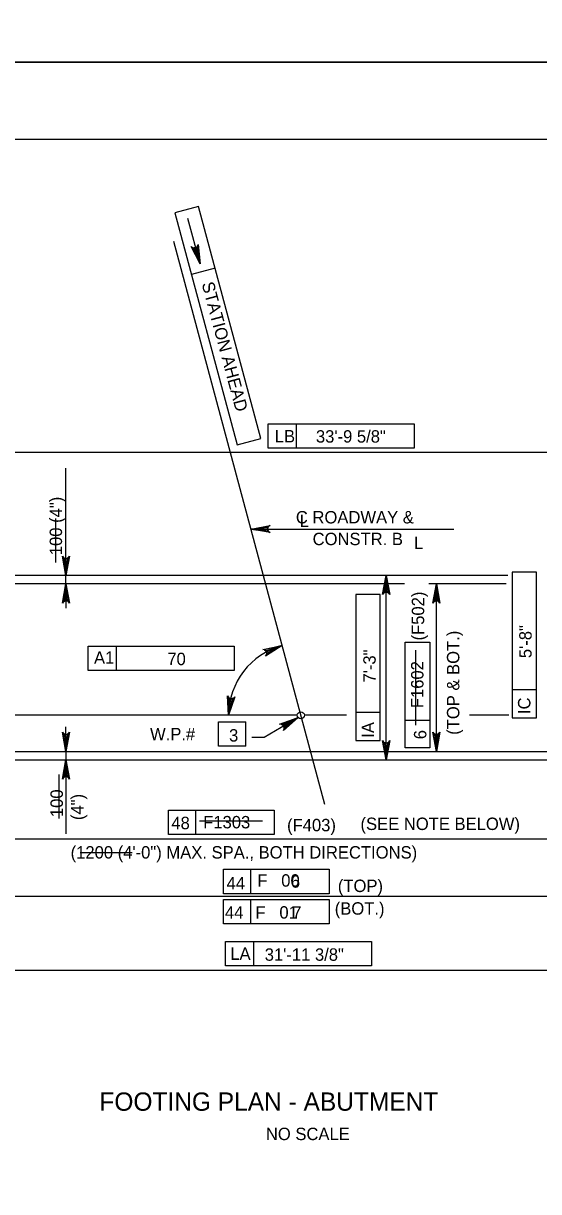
# Model space of a CAD drawing. Extents: x 179 to 454, y -271 to 54.
# Drawn here: x 219.33 to 224.31, y -120.93 to -109.62 of the extents above; entities that cross this region are included whole.
import ezdxf

# ---------------------------------------------------------------- set-up
doc = ezdxf.new("R2010")
doc.units = 0
for name, color, linetype in [('Level 1', 7, 'Continuous'), ('Level 10', 7, 'Continuous'), ('Level 11', 7, 'Continuous'), ('Level 3', 7, 'Continuous'), ('Level 4', 7, 'Continuous'), ('Level 41', 7, 'Continuous'), ('Level 6', 7, 'Continuous'), ('Level 63', 7, 'Continuous')]:
    doc.layers.add(name, color=color, linetype=linetype)

msp = doc.modelspace()

# ---------------------------------------------------------------- linework, layer by layer
at = {"layer": 'Level 1'}
msp.add_lwpolyline([(211.497, -131.25), (242.997, -131.25), (242.997, -110.75), (211.497, -110.75)], close=True, dxfattribs=at)
at = {"layer": 'Level 10'}
for p, q in [((224.015, -114.966), (218.571, -114.966)), ((221.979, -116.319), (217.381, -116.319)), ((222.456, -116.319), (222.047, -116.319)), ((224.024, -116.319), (223.644, -116.319)), ((217.601, -116.75), (226.387, -116.75))]:
    msp.add_line(p, q, dxfattribs=at)
at = {"layer": 'Level 11'}
msp.add_line((222.244, -117.181), (220.784, -111.734), dxfattribs=at)
at = {"layer": 'Level 3'}
for points in [[(219.742, -114.966), (219.707, -114.78), (219.717, -114.794), (219.73, -114.801), (219.742, -114.803), (219.755, -114.801), (219.767, -114.794), (219.777, -114.78), (219.742, -114.966), (219.767, -114.794), (219.755, -114.801), (219.742, -114.966), (219.742, -114.803), (219.73, -114.801), (219.742, -114.966), (219.717, -114.794)], [(219.742, -115.048), (219.777, -115.234), (219.767, -115.22), (219.755, -115.213), (219.742, -115.211), (219.73, -115.213), (219.717, -115.22), (219.707, -115.234), (219.742, -115.048), (219.717, -115.22), (219.73, -115.213), (219.742, -115.048), (219.742, -115.211), (219.755, -115.213), (219.742, -115.048), (219.767, -115.22)]]:
    msp.add_lwpolyline(points, dxfattribs=at)
at = {"layer": 'Level 4'}
for p, q in [((221.024, -111.396), (220.796, -111.457)), ((221.626, -113.641), (221.024, -111.396)), ((220.796, -111.457), (221.398, -113.703)), ((221.039, -111.952), (220.921, -111.514)), ((220.96, -112.051), (221.189, -111.99)), ((221.698, -113.498), (223.11, -113.498)), ((221.698, -113.734), (221.698, -113.498)), ((221.971, -113.734), (221.971, -113.498)), ((223.11, -113.498), (223.11, -113.734)), ((221.398, -113.703), (221.626, -113.641)), ((218.571, -113.775), (225.54, -113.775)), ((223.11, -113.734), (221.698, -113.734)), ((219.742, -114.966), (219.742, -113.928)), ((221.53, -114.517), (221.917, -114.517)), ((221.917, -114.517), (223.492, -114.517)), ((219.742, -114.848), (219.742, -114.73)), ((224.056, -114.933), (224.056, -116.345)), ((224.292, -114.933), (224.056, -114.933)), ((224.292, -116.345), (224.292, -114.933)), ((219.742, -115.048), (219.742, -114.966)), ((219.742, -115.048), (219.742, -115.284)), ((222.838, -116.75), (222.838, -114.966)), ((223.324, -116.668), (223.324, -115.048)), ((222.545, -115.152), (222.545, -116.564)), ((222.781, -115.152), (222.545, -115.152)), ((222.781, -116.564), (222.781, -115.152)), ((223.022, -116.635), (223.022, -115.613)), ((223.022, -115.613), (223.259, -115.613)), ((223.259, -115.613), (223.259, -116.635)), ((219.958, -115.651), (221.37, -115.651)), ((219.958, -115.887), (219.958, -115.651)), ((220.232, -115.887), (220.232, -115.651)), ((221.37, -115.651), (221.37, -115.887)), ((221.37, -115.887), (219.958, -115.887)), ((224.056, -116.071), (224.292, -116.071)), ((222.545, -116.29), (222.781, -116.29)), ((221.218, -116.382), (221.482, -116.382)), ((221.218, -116.618), (221.218, -116.382)), ((221.482, -116.618), (221.482, -116.382)), ((221.986, -116.34), (221.657, -116.535)), ((223.259, -116.371), (223.022, -116.371)), ((224.056, -116.345), (224.292, -116.345)), ((219.742, -116.668), (219.742, -116.432)), ((221.482, -116.618), (221.218, -116.618)), ((221.657, -116.535), (221.539, -116.535)), ((222.545, -116.564), (222.781, -116.564)), ((223.259, -116.635), (223.022, -116.635)), ((219.742, -116.668), (219.742, -116.75)), ((219.742, -116.75), (219.742, -117.465)), ((219.769, -116.668), (219.919, -116.668)), ((219.769, -116.75), (219.919, -116.75)), ((219.742, -116.868), (219.742, -116.986)), ((220.734, -117.236), (221.755, -117.236)), ((220.734, -117.472), (220.734, -117.236)), ((220.997, -117.472), (220.997, -117.236)), ((221.755, -117.236), (221.755, -117.472)), ((217.683, -117.513), (226.305, -117.513)), ((221.755, -117.472), (220.734, -117.472)), ((221.265, -117.809), (222.287, -117.809)), ((221.265, -118.045), (221.265, -117.809)), ((221.529, -118.045), (221.529, -117.809)), ((222.287, -117.809), (222.287, -118.045)), ((217.683, -118.068), (226.305, -118.068)), ((222.287, -118.045), (221.265, -118.045)), ((221.265, -118.1), (222.287, -118.1)), ((221.265, -118.337), (221.265, -118.1)), ((221.529, -118.337), (221.529, -118.1)), ((222.287, -118.1), (222.287, -118.337)), ((222.287, -118.337), (221.265, -118.337)), ((221.284, -118.744), (221.284, -118.508)), ((221.284, -118.508), (222.696, -118.508)), ((221.558, -118.744), (221.558, -118.508)), ((222.696, -118.508), (222.696, -118.744)), ((217.601, -118.785), (226.387, -118.785)), ((222.696, -118.744), (221.284, -118.744))]:
    msp.add_line(p, q, dxfattribs=at)
for points in [[(221.039, -111.952), (220.952, -111.783), (220.966, -111.794), (220.98, -111.797), (220.993, -111.796), (221.004, -111.79), (221.014, -111.779), (221.019, -111.763), (221.039, -111.952), (221.014, -111.779), (221.004, -111.79), (221.039, -111.952), (220.993, -111.796), (220.98, -111.797), (221.039, -111.952), (220.966, -111.794)], [(221.53, -114.517), (221.716, -114.482), (221.702, -114.492), (221.695, -114.505), (221.692, -114.517), (221.695, -114.53), (221.702, -114.542), (221.716, -114.552), (221.53, -114.517), (221.702, -114.542), (221.695, -114.53), (221.53, -114.517), (221.692, -114.517), (221.695, -114.505), (221.53, -114.517), (221.702, -114.492)], [(222.838, -114.966), (222.873, -115.152), (222.863, -115.138), (222.85, -115.131), (222.838, -115.129), (222.825, -115.131), (222.813, -115.138), (222.803, -115.152), (222.838, -114.966), (222.813, -115.138), (222.825, -115.131), (222.838, -114.966), (222.838, -115.129), (222.85, -115.131), (222.838, -114.966), (222.863, -115.138)], [(223.324, -115.048), (223.358, -115.234), (223.349, -115.22), (223.336, -115.213), (223.324, -115.211), (223.311, -115.213), (223.299, -115.22), (223.289, -115.234), (223.324, -115.048), (223.299, -115.22), (223.311, -115.213), (223.324, -115.048), (223.324, -115.211), (223.336, -115.213), (223.324, -115.048), (223.349, -115.22)], [(221.832, -115.645), (221.673, -115.748), (221.682, -115.733), (221.684, -115.719), (221.682, -115.706), (221.675, -115.696), (221.663, -115.687), (221.646, -115.683), (221.832, -115.645), (221.663, -115.687), (221.675, -115.696), (221.832, -115.645), (221.682, -115.706), (221.684, -115.719), (221.832, -115.645), (221.682, -115.733)], [(221.314, -116.319), (221.305, -116.13), (221.313, -116.145), (221.324, -116.154), (221.336, -116.158), (221.349, -116.158), (221.362, -116.152), (221.374, -116.139), (221.314, -116.319), (221.362, -116.152), (221.349, -116.158), (221.314, -116.319), (221.336, -116.158), (221.324, -116.154), (221.314, -116.319), (221.313, -116.145)], [(221.986, -116.34), (221.844, -116.465), (221.851, -116.45), (221.851, -116.435), (221.846, -116.423), (221.838, -116.414), (221.825, -116.407), (221.808, -116.405), (221.986, -116.34), (221.825, -116.407), (221.838, -116.414), (221.986, -116.34), (221.846, -116.423), (221.851, -116.435), (221.986, -116.34), (221.851, -116.45)], [(219.742, -116.668), (219.707, -116.481), (219.717, -116.496), (219.73, -116.503), (219.742, -116.505), (219.755, -116.503), (219.767, -116.496), (219.777, -116.481), (219.742, -116.668), (219.767, -116.496), (219.755, -116.503), (219.742, -116.668), (219.742, -116.505), (219.73, -116.503), (219.742, -116.668), (219.717, -116.496)], [(223.324, -116.668), (223.289, -116.481), (223.299, -116.496), (223.311, -116.503), (223.324, -116.505), (223.336, -116.503), (223.349, -116.496), (223.358, -116.481), (223.324, -116.668), (223.349, -116.496), (223.336, -116.503), (223.324, -116.668), (223.324, -116.505), (223.311, -116.503), (223.324, -116.668), (223.299, -116.496)], [(222.838, -116.75), (222.803, -116.564), (222.813, -116.578), (222.825, -116.585), (222.838, -116.587), (222.85, -116.585), (222.863, -116.578), (222.873, -116.564), (222.838, -116.75), (222.863, -116.578), (222.85, -116.585), (222.838, -116.75), (222.838, -116.587), (222.825, -116.585), (222.838, -116.75), (222.813, -116.578)], [(219.742, -116.75), (219.777, -116.936), (219.767, -116.922), (219.755, -116.915), (219.742, -116.912), (219.73, -116.915), (219.717, -116.922), (219.707, -116.936), (219.742, -116.75), (219.717, -116.922), (219.73, -116.915), (219.742, -116.75), (219.742, -116.912), (219.755, -116.915), (219.742, -116.75), (219.767, -116.922)]]:
    msp.add_lwpolyline(points, dxfattribs=at)
for points in [[(221.653, -114.497), (221.653, -114.537), (221.535, -114.517)], [(219.722, -114.848), (219.762, -114.848), (219.742, -114.966)], [(219.722, -115.166), (219.762, -115.166), (219.742, -115.048)], [(222.858, -115.084), (222.818, -115.084), (222.838, -114.966)], [(223.343, -115.166), (223.304, -115.166), (223.324, -115.048)], [(219.722, -116.55), (219.762, -116.55), (219.742, -116.668)], [(222.858, -116.632), (222.818, -116.632), (222.838, -116.75)], [(223.343, -116.55), (223.304, -116.55), (223.324, -116.668)], [(219.722, -116.868), (219.762, -116.868), (219.742, -116.75)]]:
    msp.add_lwpolyline(points, close=True, dxfattribs=at)
msp.add_circle((222.013, -116.319), 0.034, dxfattribs=at)
msp.add_arc((222.013, -116.319), 0.698, 104.9998, 179.9968, dxfattribs=at)
at = {"layer": 'Level 41'}
for p, q in [((219.641, -114.415), (219.641, -114.842)), ((223.122, -115.688), (223.122, -116.414)), ((219.672, -116.892), (219.672, -117.318)), ((221.644, -117.344), (221.032, -117.344)), ((220.383, -117.649), (219.88, -117.649))]:
    msp.add_line(p, q, dxfattribs=at)
at = {"layer": 'Level 6'}
for p, q in [((223.014, -115.048), (217.642, -115.048)), ((223.998, -115.048), (223.25, -115.048)), ((217.642, -116.668), (226.346, -116.668))]:
    msp.add_line(p, q, dxfattribs=at)
at = {"layer": 'Level 63'}
for points in [[(209.747, -110), (243.747, -110), (243.747, -88), (209.747, -88)], [(209.747, -132), (243.747, -132), (243.747, -110), (209.747, -110)]]:
    msp.add_lwpolyline(points, close=True, dxfattribs=at)

# ---------------------------------------------------------------- texts
at = {"layer": 'Level 4'}
for s, rotation, p in [('STATION AHEAD', 285, (221.053, -112.143)), ('100 (4")', 90, (219.704, -114.77)), ('(F502)', 90, (223.206, -115.595)), ('(TOP & BOT.)', 90, (223.546, -116.508)), ('F1602', 90, (223.199, -116.25)), ('IC', 90, (224.233, -116.307)), ('IA', 90, (222.722, -116.536)), ('100', 90, (219.712, -117.304)), ('(4")', 90, (219.912, -117.333))]:
    msp.add_text(s, height=0.12, rotation=rotation, dxfattribs=at).set_placement(p)
for s, height, p in [('LB', 0.12, (221.761, -113.679)), ('C ROADWAY &', 0.12, (221.965, -114.463)), ('L', 0.12, (222.003, -114.499)), ('CONSTR. B', 0.12, (222.127, -114.673)), ('L', 0.12, (223.107, -114.711)), ('A1', 0.12, (220.013, -115.821)), ('W.P.#', 0.12, (220.555, -116.561)), ('F1303', 0.12, (221.069, -117.413)), ('(F403)', 0.12, (221.88, -117.441)), ('(SEE NOTE BELOW)', 0.12, (222.59, -117.429)), ('(1200 (4\'-0") MAX. SPA., BOTH DIRECTIONS)', 0.12, (219.787, -117.705)), ('F   00', 0.12, (221.592, -117.977)), ('(TOP)', 0.12, (222.371, -118.029)), ('F   01', 0.12, (221.574, -118.286)), ('(BOT.)', 0.12, (222.341, -118.248)), ('LA', 0.12, (221.331, -118.685)), ('FOOTING PLAN - ABUTMENT', 0.17717, (220.065, -120.145)), ('NO SCALE', 0.12, (221.675, -120.429))]:
    msp.add_text(s, height=height, dxfattribs=at).set_placement(p)
at = {"layer": 'Level 41'}
for s, p in [('33\'-9 5/8"', (222.159, -113.681)), ('70', (220.722, -115.834)), ('3', (221.319, -116.573)), ('48', (220.761, -117.421)), ('44', (221.295, -118.003)), ('6', (221.916, -117.987)), ('44', (221.279, -118.286)), ('7', (221.931, -118.286)), ('31\'-11 3/8"', (221.664, -118.694))]:
    msp.add_text(s, height=0.12, dxfattribs=at).set_placement(p)
for s, p in [('5\'-8"', (224.245, -115.766)), ('7\'-3"', (222.737, -116.002)), ('6', (223.227, -116.551))]:
    msp.add_text(s, height=0.12, rotation=90, dxfattribs=at).set_placement(p)

doc.saveas('drawing.dxf')
